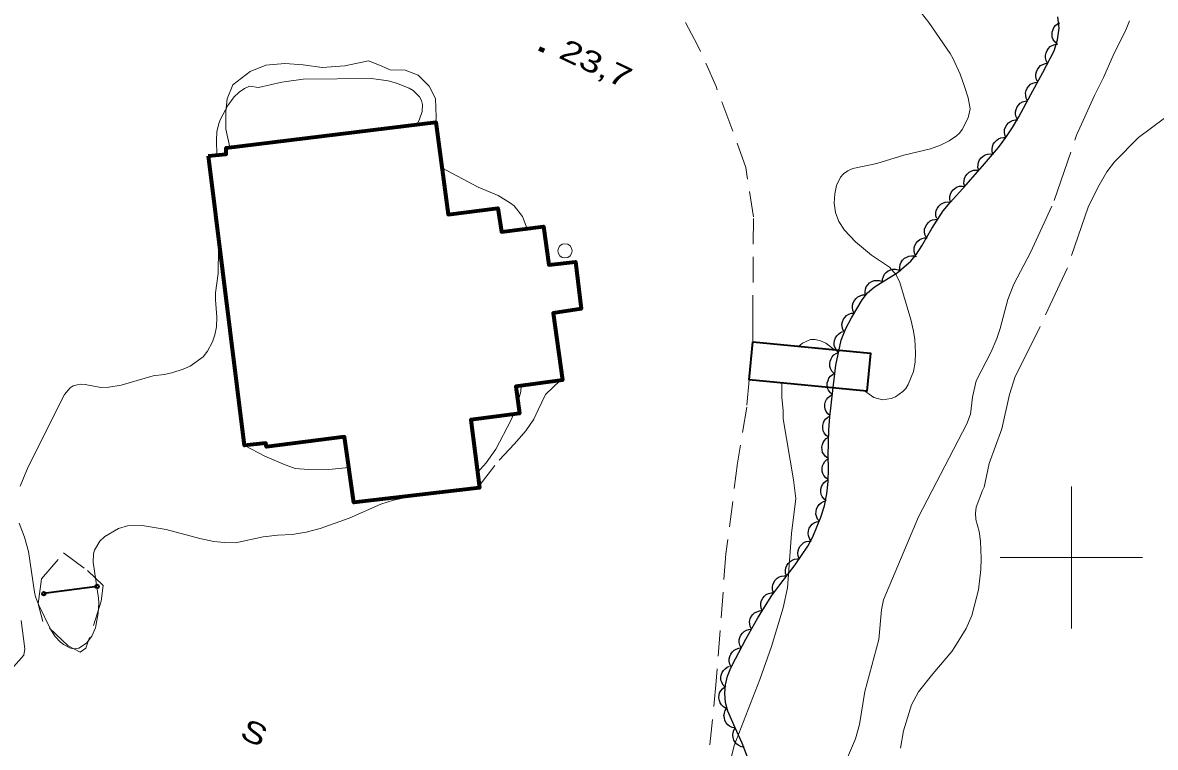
# Model space of a CAD drawing. Extents: x 356765 to 358572, y 5103174 to 5104650.
# Drawn here: x 358126.3 to 358205.9, y 5103986.6 to 5104037.6 of the extents above; entities that cross this region are included whole.
import ezdxf

# ---------------------------------------------------------------- set-up
doc = ezdxf.new("R2010")
doc.units = 0
doc.header["$LTSCALE"] = 0.6
for name, pattern in [('DOT_DASHED', [7.7, 5, -1.2, 0.3, -1.2]), ('LONG_DASHED', [7.5, 6, -1.5]), ('MEDIUM_DASHED', [4.5, 3, -1.5])]:
    doc.linetypes.add(name, pattern=pattern)
for name, color, linetype, lineweight in [('2', 7, 'Continuous', 13), ('3', 7, 'Continuous', 140), ('31', 7, 'Continuous', 70), ('36', 7, 'Continuous', 13), ('44', 7, 'Continuous', 25), ('52', 7, 'Continuous', 13), ('61', 7, 'Continuous', 13)]:
    doc.layers.add(name, color=color, linetype=linetype, lineweight=lineweight)

msp = doc.modelspace()

# ---------------------------------------------------------------- linework, layer by layer
at = {"layer": '2'}
for points in [[(358185.45, 5104011.72), (358186.1, 5104011.26), (358186.71, 5104011.09), (358187.33, 5104011.19), (358187.63, 5104011.3), (358188.15, 5104011.67), (358188.37, 5104011.9), (358188.53, 5104012.18), (358188.89, 5104013.09), (358189.01, 5104013.75), (358189.05, 5104014.41), (358188.99, 5104015.34), (358188.91, 5104015.92), (358188.72, 5104016.74), (358187.94, 5104019.36), (358187.67, 5104019.88), (358187.21, 5104020.42), (358185.95, 5104021.28), (358184.82, 5104022.2), (358184.04, 5104023.04), (358183.66, 5104023.63), (358183.41, 5104024.28), (358183.33, 5104024.93), (358183.37, 5104025.58), (358183.49, 5104026.18), (358183.76, 5104026.75), (358183.97, 5104026.99), (358184.28, 5104027.2), (358184.63, 5104027.36), (358186.31, 5104027.72), (358188.23, 5104028.3), (358190.1, 5104028.75), (358190.79, 5104029.01), (358191.4, 5104029.32), (358191.92, 5104029.67), (358192.13, 5104029.86), (358192.31, 5104030.11), (358192.75, 5104030.93), (358192.88, 5104031.57), (358192.74, 5104032.34), (358192.46, 5104033.2), (358192.17, 5104034.01), (358191.68, 5104035.09), (358191.48, 5104035.45), (358189.98, 5104037.63), (358188.7, 5104039.3)], [(358153.99, 5104030.48), (358154.17, 5104030.84), (358154.34, 5104031.38), (358154.38, 5104031.88), (358154.3, 5104032.15), (358154.16, 5104032.4), (358153.73, 5104032.86), (358153.43, 5104033.03), (358152.54, 5104033.38), (358151.97, 5104033.53), (358150.79, 5104033.69), (358145.99, 5104033.66), (358144.49, 5104033.44), (358142.84, 5104033.07), (358142.2, 5104033.15), (358141.85, 5104033), (358141.48, 5104032.74), (358141.14, 5104032.42), (358140.69, 5104031.8), (358140.18, 5104030.84), (358140.06, 5104030.54), (358139.92, 5104029.95), (358139.89, 5104029.37), (358139.92, 5104028.33)], [(358161.73, 5104023.13), (358161.41, 5104023.99), (358160.83, 5104024.74), (358160.57, 5104024.94), (358159.7, 5104025.46), (358158.3, 5104026.05), (358155.74, 5104027.41)], [(358140.09, 5104022.13), (358140.03, 5104021.74), (358140.01, 5104019.97), (358139.83, 5104018.63), (358139.82, 5104018.12), (358139.91, 5104016.91), (358139.89, 5104016.24), (358139.78, 5104015.66), (358139.61, 5104015.17), (358139.26, 5104014.51), (358138.96, 5104014.13), (358138.05, 5104013.47), (358137.54, 5104013.24), (358136.75, 5104013), (358136.22, 5104012.88), (358135.43, 5104012.78), (358133.19, 5104012.13), (358132.33, 5104011.98), (358131.75, 5104011.95), (358130.65, 5104012.18), (358130.36, 5104012.2), (358130.09, 5104012.16), (358129.82, 5104012.08), (358129.59, 5104011.93), (358129.21, 5104011.46), (358126.64, 5104006.38), (358126.09, 5104005.03)], [(358180.83, 5104014.87), (358181.09, 5104015.07), (358181.66, 5104015.34), (358181.99, 5104015.34), (358182.37, 5104015.24), (358182.74, 5104015.07), (358183.32, 5104014.63)], [(358184.18, 5103985.76), (358184.81, 5103987.25), (358185.11, 5103988.26), (358185.47, 5103990.58), (358186.46, 5103994.24), (358186.64, 5103996.33), (358186.78, 5103997.03), (358189.26, 5104002.86), (358192.66, 5104009.4), (358192.91, 5104010.08), (358193.05, 5104011.29), (358193.31, 5104012.42)], [(358161.09, 5104010.9), (358161.29, 5104011.67), (358161.32, 5104012.09)], [(358180.04, 5103997.87), (358180.31, 5104001.69), (358180.62, 5104004.16), (358180.46, 5104005.47), (358179.73, 5104009.75), (358179.73, 5104010.34), (358179.64, 5104011.25), (358179.63, 5104012.28)], [(358158.25, 5104005.98), (358158.85, 5104006.66), (358159.54, 5104007.63), (358160.59, 5104009.63), (358160.77, 5104010.07)], [(358126.01, 5104002.42), (358126.4, 5104001.43), (358126.66, 5104000.43), (358127.09, 5103997.57), (358127.16, 5103997.24), (358127.39, 5103996.65), (358128.22, 5103994.97), (358128.53, 5103994.46), (358128.91, 5103994.05), (358129.13, 5103993.88), (358129.62, 5103993.62), (358129.89, 5103993.58), (358130.2, 5103993.63), (358130.74, 5103993.97), (358131.12, 5103994.46), (358131.39, 5103995.05), (358131.57, 5103996.09), (358131.61, 5103996.8), (358131.6, 5103997.13), (358131.22, 5103999.68), (358131.25, 5104000.26), (358131.32, 5104000.51), (358131.69, 5104001.15), (358132.04, 5104001.48), (358133.01, 5104002.04), (358133.63, 5104002.24), (358134.67, 5104002.26), (358136.34, 5104001.98), (358138.71, 5104001.33), (358139.7, 5104001.13), (358140.45, 5104001.05), (358141.22, 5104001.03), (358143.18, 5104001.46), (358144.2, 5104001.58), (358145.22, 5104001.63), (358146.19, 5104001.78), (358147.18, 5104002.05), (358149.22, 5104002.76), (358151.45, 5104003.75), (358152.34, 5104004.04), (358153.87, 5104004.37)], [(358175.4, 5103983.1), (358176.28, 5103986.78), (358178.1, 5103991.41), (358178.91, 5103993.74), (358179.74, 5103996.45), (358180.04, 5103997.87)], [(358125.09, 5103991.72), (358126.35, 5103993.13), (358126.42, 5103993.58), (358126.15, 5103995.57)]]:
    msp.add_lwpolyline(points, dxfattribs=at)
at = {"layer": '2', "linetype": 'LONG_DASHED'}
for points in [[(358193.31, 5104012.42), (358194.36, 5104014.46), (358194.76, 5104015.41), (358195, 5104016.12), (358195.54, 5104018.16), (358195.96, 5104019.22), (358197.12, 5104021.46), (358198.8, 5104025.11), (358200.37, 5104029.72), (358201.62, 5104032.5), (358202.26, 5104033.76), (358202.93, 5104035.32), (358203.86, 5104037.16), (358204.08, 5104037.76)], [(358207.47, 5104031.58), (358204.73, 5104029.54), (358203.03, 5104027.84), (358202.5, 5104027.13), (358201.85, 5104026.03), (358201.17, 5104024.65), (358199.7, 5104020.34), (358197.37, 5104015.34), (358196.04, 5104012.73), (358195.66, 5104011.47), (358195.12, 5104009.05), (358194.23, 5104006.62), (358193.87, 5104004.95), (358193.74, 5104004.71), (358193.31, 5104003.54), (358193.25, 5104003.12), (358193.29, 5104002.67), (358193.51, 5104001.84), (358193.61, 5104001.16), (358193.66, 5103999.93), (358193.63, 5103999.15), (358193.48, 5103997.73), (358193.01, 5103995.91), (358192.6, 5103995), (358191.81, 5103993.72), (358191.59, 5103993.4), (358190.25, 5103991.82), (358189.24, 5103990.54), (358188.75, 5103989.63), (358188.2, 5103987.8), (358187.99, 5103986.58)]]:
    msp.add_lwpolyline(points, dxfattribs=at)
at = {"layer": '3'}
msp.add_line((358162.57, 5104035.82), (358162.94, 5104035.65), dxfattribs=at)
at = {"layer": '31'}
msp.add_lwpolyline([(358139.33, 5104028.26), (358140.56, 5104028.38), (358140.57, 5104028.83), (358155.32, 5104030.63), (358156.17, 5104024.13), (358159.68, 5104024.57), (358159.94, 5104022.92), (358162.89, 5104023.29), (358163.25, 5104020.59), (358165.14, 5104020.8), (358165.54, 5104017.49), (358163.57, 5104017.2), (358164.23, 5104012.47), (358160.94, 5104012.04), (358161.2, 5104010.13), (358157.78, 5104009.69), (358158.38, 5104004.9), (358149.55, 5104003.87), (358148.9, 5104008.49), (358143.4, 5104007.78), (358143.36, 5104008.04), (358141.87, 5104007.87), (358139.33, 5104028.26)], close=True, dxfattribs=at)
at = {"layer": '31', "lineweight": 35}
msp.add_lwpolyline([(358177.61, 5104015.18), (358185.87, 5104014.38), (358185.61, 5104011.7), (358177.35, 5104012.5), (358177.61, 5104015.18)], close=True, dxfattribs=at)
at = {"layer": '36', "lineweight": 35}
msp.add_line((358131.49, 5103997.97), (358127.76, 5103997.46), dxfattribs=at)
at = {"layer": '36'}
msp.add_circle((358164.3938, 5104021.5771), 0.5, dxfattribs=at)
at = {"layer": '36', "lineweight": 35}
for centre in [(358131.4937, 5103997.9655), (358127.7543, 5103997.4556)]:
    msp.add_circle(centre, 0.1258, dxfattribs=at)
at = {"layer": '44', "linetype": 'DOT_DASHED'}
msp.add_lwpolyline([(358177.49, 5103985.28), (358176.86, 5103986.94), (358176.36, 5103988.01), (358175.85, 5103989.18), (358175.69, 5103989.8), (358175.64, 5103990.43), (358175.69, 5103991.04), (358175.82, 5103991.65), (358176.05, 5103992.25), (358176.38, 5103992.88), (358177.12, 5103994.26), (358177.95, 5103995.75), (358178.95, 5103997.33), (358179.49, 5103998.08), (358180.58, 5103999.49), (358181.47, 5104000.8), (358181.81, 5104001.46), (358182.38, 5104002.84), (358182.63, 5104003.63), (358182.8, 5104004.49), (358182.89, 5104005.34), (358182.92, 5104006.24), (358182.89, 5104007.15), (358182.94, 5104008.99), (358183.02, 5104009.9), (358183.22, 5104011.74), (358183.43, 5104013.54), (358183.81, 5104015.29), (358184.15, 5104016.11), (358184.54, 5104016.87), (358185.28, 5104018.12), (358185.67, 5104018.62), (358186.14, 5104019.01), (358186.64, 5104019.34), (358187.74, 5104020.03), (358188.71, 5104020.84), (358189.12, 5104021.34), (358189.49, 5104021.92), (358190.18, 5104023.15), (358190.98, 5104024.38), (358191.48, 5104024.98), (358192.59, 5104026.2), (358193.74, 5104027.53), (358194.88, 5104028.84), (358195.4, 5104029.54), (358195.87, 5104030.25), (358196.31, 5104031), (358197.16, 5104032.57), (358198, 5104034.12), (358198.78, 5104035.65), (358199.03, 5104036.43), (358199.14, 5104037.23), (358199.05, 5104038.05)], dxfattribs=at)
at = {"layer": '44'}
for points in [[(358198.99, 5104036.13), (358198.83, 5104036.27), (358198.73, 5104036.45), (358198.66, 5104036.6), (358198.64, 5104036.77), (358198.65, 5104036.96), (358198.71, 5104037.14), (358198.77, 5104037.29), (358198.89, 5104037.42), (358199.03, 5104037.54), (358199.19, 5104037.62)], [(358198.33, 5104034.78), (358198.23, 5104034.96), (358198.19, 5104035.16), (358198.18, 5104035.32), (358198.22, 5104035.5), (358198.29, 5104035.67), (358198.4, 5104035.82), (358198.51, 5104035.94), (358198.66, 5104036.03), (358198.84, 5104036.09), (358199.02, 5104036.11)], [(358197.64, 5104033.45), (358197.54, 5104033.63), (358197.5, 5104033.83), (358197.49, 5104034), (358197.54, 5104034.17), (358197.61, 5104034.34), (358197.73, 5104034.49), (358197.84, 5104034.61), (358198, 5104034.69), (358198.17, 5104034.75), (358198.35, 5104034.77)], [(358196.92, 5104032.13), (358196.83, 5104032.32), (358196.79, 5104032.52), (358196.78, 5104032.68), (358196.82, 5104032.85), (358196.89, 5104033.02), (358197.01, 5104033.17), (358197.13, 5104033.29), (358197.28, 5104033.37), (358197.46, 5104033.43), (358197.64, 5104033.45)], [(358196.21, 5104030.81), (358196.11, 5104031), (358196.07, 5104031.2), (358196.07, 5104031.36), (358196.11, 5104031.53), (358196.18, 5104031.7), (358196.3, 5104031.85), (358196.41, 5104031.97), (358196.57, 5104032.05), (358196.74, 5104032.11), (358196.92, 5104032.13)], [(358195.4, 5104029.55), (358195.32, 5104029.74), (358195.3, 5104029.94), (358195.31, 5104030.11), (358195.37, 5104030.27), (358195.46, 5104030.43), (358195.59, 5104030.57), (358195.71, 5104030.68), (358195.87, 5104030.75), (358196.05, 5104030.79), (358196.23, 5104030.8)], [(358194.51, 5104028.34), (358194.44, 5104028.54), (358194.43, 5104028.74), (358194.45, 5104028.91), (358194.51, 5104029.07), (358194.61, 5104029.23), (358194.75, 5104029.36), (358194.88, 5104029.46), (358195.04, 5104029.52), (358195.22, 5104029.55), (358195.4, 5104029.55)], [(358193.49, 5104027.24), (358193.43, 5104027.44), (358193.44, 5104027.64), (358193.47, 5104027.81), (358193.55, 5104027.97), (358193.65, 5104028.11), (358193.8, 5104028.24), (358193.94, 5104028.33), (358194.11, 5104028.37), (358194.29, 5104028.39), (358194.47, 5104028.37)], [(358192.51, 5104026.1), (358192.45, 5104026.31), (358192.46, 5104026.51), (358192.49, 5104026.67), (358192.56, 5104026.83), (358192.67, 5104026.98), (358192.82, 5104027.1), (358192.96, 5104027.19), (358193.13, 5104027.24), (358193.31, 5104027.26), (358193.49, 5104027.24)], [(358191.5, 5104025), (358191.45, 5104025.2), (358191.46, 5104025.4), (358191.49, 5104025.57), (358191.57, 5104025.72), (358191.68, 5104025.87), (358191.83, 5104025.99), (358191.97, 5104026.07), (358192.14, 5104026.12), (358192.33, 5104026.13), (358192.5, 5104026.11)], [(358190.53, 5104023.85), (358190.48, 5104024.05), (358190.48, 5104024.25), (358190.5, 5104024.41), (358190.58, 5104024.57), (358190.68, 5104024.72), (358190.83, 5104024.85), (358190.96, 5104024.94), (358191.13, 5104024.99), (358191.32, 5104025.02), (358191.49, 5104025)], [(358189.78, 5104022.54), (358189.7, 5104022.73), (358189.68, 5104022.93), (358189.68, 5104023.1), (358189.74, 5104023.27), (358189.83, 5104023.43), (358189.96, 5104023.57), (358190.08, 5104023.68), (358190.24, 5104023.75), (358190.42, 5104023.79), (358190.6, 5104023.8)], [(358189.05, 5104021.23), (358188.97, 5104021.42), (358188.94, 5104021.62), (358188.95, 5104021.79), (358189, 5104021.96), (358189.09, 5104022.12), (358189.21, 5104022.26), (358189.34, 5104022.37), (358189.5, 5104022.44), (358189.68, 5104022.49), (358189.86, 5104022.49)], [(358187.95, 5104020.21), (358187.93, 5104020.42), (358187.97, 5104020.62), (358188.03, 5104020.77), (358188.13, 5104020.92), (358188.26, 5104021.05), (358188.42, 5104021.14), (358188.57, 5104021.21), (358188.75, 5104021.23), (358188.93, 5104021.22), (358189.11, 5104021.17)], [(358186.71, 5104019.38), (358186.71, 5104019.59), (358186.78, 5104019.78), (358186.85, 5104019.93), (358186.97, 5104020.06), (358187.12, 5104020.17), (358187.3, 5104020.24), (358187.45, 5104020.29), (358187.63, 5104020.29), (358187.81, 5104020.25), (358187.98, 5104020.18)], [(358185.51, 5104018.48), (358185.49, 5104018.69), (358185.53, 5104018.89), (358185.58, 5104019.05), (358185.68, 5104019.19), (358185.81, 5104019.32), (358185.98, 5104019.42), (358186.13, 5104019.48), (358186.3, 5104019.5), (358186.49, 5104019.49), (358186.66, 5104019.44)], [(358184.73, 5104017.19), (358184.64, 5104017.38), (358184.61, 5104017.58), (358184.61, 5104017.75), (358184.66, 5104017.92), (358184.74, 5104018.08), (358184.86, 5104018.23), (358184.98, 5104018.34), (358185.14, 5104018.42), (358185.32, 5104018.47), (358185.5, 5104018.48)], [(358184.03, 5104015.87), (358183.93, 5104016.05), (358183.88, 5104016.25), (358183.87, 5104016.42), (358183.91, 5104016.59), (358183.98, 5104016.76), (358184.09, 5104016.91), (358184.2, 5104017.03), (358184.36, 5104017.12), (358184.53, 5104017.18), (358184.71, 5104017.2)], [(358183.62, 5104014.43), (358183.48, 5104014.58), (358183.39, 5104014.76), (358183.33, 5104014.92), (358183.32, 5104015.09), (358183.35, 5104015.27), (358183.42, 5104015.45), (358183.5, 5104015.6), (358183.62, 5104015.72), (358183.77, 5104015.83), (358183.94, 5104015.89)], [(358183.3, 5104012.96), (358183.16, 5104013.11), (358183.07, 5104013.29), (358183.01, 5104013.45), (358183.01, 5104013.63), (358183.03, 5104013.81), (358183.1, 5104013.99), (358183.18, 5104014.13), (358183.3, 5104014.25), (358183.46, 5104014.36), (358183.62, 5104014.43)], [(358183.19, 5104011.46), (358183.03, 5104011.6), (358182.92, 5104011.77), (358182.85, 5104011.92), (358182.83, 5104012.09), (358182.83, 5104012.28), (358182.89, 5104012.46), (358182.95, 5104012.61), (358183.06, 5104012.75), (358183.2, 5104012.87), (358183.36, 5104012.95)], [(358183.03, 5104009.97), (358182.87, 5104010.11), (358182.76, 5104010.28), (358182.69, 5104010.43), (358182.66, 5104010.6), (358182.67, 5104010.78), (358182.72, 5104010.97), (358182.78, 5104011.12), (358182.89, 5104011.26), (358183.03, 5104011.38), (358183.19, 5104011.46)], [(358182.89, 5104008.48), (358182.73, 5104008.61), (358182.62, 5104008.78), (358182.55, 5104008.92), (358182.52, 5104009.1), (358182.52, 5104009.28), (358182.56, 5104009.47), (358182.62, 5104009.62), (358182.73, 5104009.76), (358182.87, 5104009.88), (358183.03, 5104009.97)], [(358182.89, 5104006.97), (358182.72, 5104007.1), (358182.59, 5104007.26), (358182.51, 5104007.4), (358182.47, 5104007.57), (358182.46, 5104007.76), (358182.5, 5104007.94), (358182.54, 5104008.1), (358182.64, 5104008.24), (358182.77, 5104008.38), (358182.93, 5104008.47)], [(358182.89, 5104005.48), (358182.73, 5104005.6), (358182.6, 5104005.76), (358182.52, 5104005.9), (358182.48, 5104006.08), (358182.47, 5104006.26), (358182.51, 5104006.45), (358182.56, 5104006.6), (358182.66, 5104006.75), (358182.79, 5104006.88), (358182.94, 5104006.97)], [(358182.75, 5104003.98), (358182.59, 5104004.12), (358182.48, 5104004.29), (358182.41, 5104004.44), (358182.38, 5104004.61), (358182.38, 5104004.8), (358182.43, 5104004.98), (358182.49, 5104005.13), (358182.61, 5104005.27), (358182.75, 5104005.39), (358182.9, 5104005.47)], [(358182.29, 5104002.55), (358182.16, 5104002.71), (358182.08, 5104002.9), (358182.04, 5104003.06), (358182.05, 5104003.24), (358182.09, 5104003.42), (358182.18, 5104003.59), (358182.27, 5104003.73), (358182.41, 5104003.84), (358182.57, 5104003.93), (358182.74, 5104003.98)], [(358181.69, 5104001.17), (358181.58, 5104001.35), (358181.52, 5104001.54), (358181.49, 5104001.7), (358181.52, 5104001.88), (358181.57, 5104002.06), (358181.67, 5104002.22), (358181.77, 5104002.35), (358181.92, 5104002.44), (358182.09, 5104002.52), (358182.26, 5104002.56)], [(358180.87, 5103999.92), (358180.79, 5104000.11), (358180.77, 5104000.31), (358180.78, 5104000.48), (358180.84, 5104000.64), (358180.93, 5104000.8), (358181.06, 5104000.94), (358181.19, 5104001.05), (358181.35, 5104001.12), (358181.53, 5104001.16), (358181.71, 5104001.16)], [(358179.98, 5103998.71), (358179.91, 5103998.91), (358179.91, 5103999.11), (358179.93, 5103999.28), (358179.99, 5103999.44), (358180.09, 5103999.59), (358180.23, 5103999.72), (358180.37, 5103999.82), (358180.53, 5103999.88), (358180.72, 5103999.91), (358180.89, 5103999.9)], [(358179.06, 5103997.52), (358178.99, 5103997.72), (358178.99, 5103997.93), (358179.01, 5103998.09), (358179.08, 5103998.25), (358179.18, 5103998.41), (358179.32, 5103998.54), (358179.45, 5103998.63), (358179.62, 5103998.69), (358179.8, 5103998.72), (358179.98, 5103998.71)], [(358178.27, 5103996.25), (358178.18, 5103996.44), (358178.16, 5103996.64), (358178.16, 5103996.81), (358178.21, 5103996.98), (358178.3, 5103997.14), (358178.43, 5103997.28), (358178.55, 5103997.39), (358178.71, 5103997.46), (358178.89, 5103997.51), (358179.07, 5103997.52)], [(358177.51, 5103994.96), (358177.41, 5103995.14), (358177.38, 5103995.34), (358177.37, 5103995.51), (358177.42, 5103995.68), (358177.49, 5103995.85), (358177.61, 5103996), (358177.73, 5103996.11), (358177.88, 5103996.19), (358178.06, 5103996.25), (358178.24, 5103996.27)], [(358176.78, 5103993.65), (358176.68, 5103993.83), (358176.65, 5103994.03), (358176.64, 5103994.2), (358176.69, 5103994.37), (358176.76, 5103994.54), (358176.88, 5103994.69), (358177, 5103994.8), (358177.15, 5103994.88), (358177.33, 5103994.94), (358177.51, 5103994.96)], [(358176.08, 5103992.32), (358175.98, 5103992.5), (358175.94, 5103992.7), (358175.93, 5103992.87), (358175.98, 5103993.04), (358176.05, 5103993.21), (358176.17, 5103993.36), (358176.28, 5103993.48), (358176.43, 5103993.56), (358176.61, 5103993.62), (358176.79, 5103993.64)], [(358175.66, 5103990.88), (358175.51, 5103991.03), (358175.42, 5103991.22), (358175.36, 5103991.37), (358175.36, 5103991.55), (358175.38, 5103991.73), (358175.45, 5103991.91), (358175.53, 5103992.05), (358175.65, 5103992.18), (358175.8, 5103992.28), (358175.97, 5103992.35)], [(358175.72, 5103989.39), (358175.54, 5103989.49), (358175.4, 5103989.64), (358175.3, 5103989.77), (358175.25, 5103989.94), (358175.22, 5103990.12), (358175.23, 5103990.31), (358175.26, 5103990.47), (358175.35, 5103990.62), (358175.46, 5103990.77), (358175.6, 5103990.88)], [(358176.36, 5103988.01), (358176.15, 5103988.05), (358175.97, 5103988.14), (358175.84, 5103988.24), (358175.73, 5103988.38), (358175.64, 5103988.54), (358175.6, 5103988.72), (358175.57, 5103988.89), (358175.6, 5103989.06), (358175.66, 5103989.23), (358175.76, 5103989.39)], [(358176.99, 5103986.65), (358176.79, 5103986.68), (358176.61, 5103986.77), (358176.47, 5103986.86), (358176.36, 5103987), (358176.26, 5103987.16), (358176.21, 5103987.34), (358176.19, 5103987.51), (358176.21, 5103987.68), (358176.27, 5103987.86), (358176.36, 5103988.01)]]:
    msp.add_lwpolyline(points, dxfattribs=at)
at = {"layer": '52', "linetype": 'MEDIUM_DASHED'}
for points in [[(358177.61, 5104015.18), (358177.6, 5104016.65), (358177.65, 5104023.96), (358177.11, 5104027.45), (358176.05, 5104030.37), (358175.02, 5104033.13), (358173.72, 5104036.05), (358172.52, 5104038.26)], [(358140.82, 5104028.86), (358140.54, 5104030.13), (358140.55, 5104031.37), (358140.64, 5104032.26), (358141.05, 5104033.26), (358142.25, 5104034.19), (358143.36, 5104034.63), (358144.69, 5104034.76), (358145.99, 5104034.67), (358147.33, 5104034.48), (358148.91, 5104034.58), (358150.57, 5104034.95), (358151.34, 5104034.63), (358152.09, 5104034.3), (358153.16, 5104034.29), (358154.08, 5104033.94), (358154.85, 5104033.17), (358155.29, 5104032.3), (358155.33, 5104030.97), (358155.32, 5104030.63)], [(358158.36, 5104005.04), (358159.77, 5104006.86), (358160.85, 5104008), (358161.63, 5104008.92), (358162.21, 5104009.73), (358162.51, 5104010.38), (358163.03, 5104011.48), (358164.06, 5104012.45)], [(358177.35, 5104012.5), (358177.17, 5104010.57), (358176.53, 5104006.63), (358175.71, 5104000.25), (358175.03, 5103991.3), (358174.35, 5103984.44)], [(358141.87, 5104007.87), (358143.29, 5104007.12), (358144.61, 5104006.57), (358145.42, 5104006.26), (358146.37, 5104006.2), (358148.03, 5104006.21), (358149.2, 5104006.34)]]:
    msp.add_lwpolyline(points, dxfattribs=at)
msp.add_lwpolyline([(358129.14, 5104000.34), (358130.81, 5103999.09), (358131.92, 5103998.04), (358131.79, 5103996.94), (358130.71, 5103993.63), (358130.3, 5103993.34), (358129.45, 5103993.79), (358127.67, 5103995.51), (358127.34, 5103996.75), (358127.59, 5103998.49)], close=True, dxfattribs=at)
at = {"layer": '61'}
for p, q in [((358200, 5103995), (358200, 5104005)), ((358195, 5104000), (358205, 5104000))]:
    msp.add_line(p, q, dxfattribs=at)

# ---------------------------------------------------------------- texts
at = {"layer": '3', "width": 1.35}
msp.add_text('23,7   ', height=1.5, rotation=334.72, dxfattribs=at).set_placement((358163.87, 5104035.19))
at = {"layer": '52', "width": 1.3}
msp.add_text('S', height=1.5, rotation=334.69, dxfattribs=at).set_placement((358141.44, 5103987.37))

doc.saveas('drawing.dxf')
